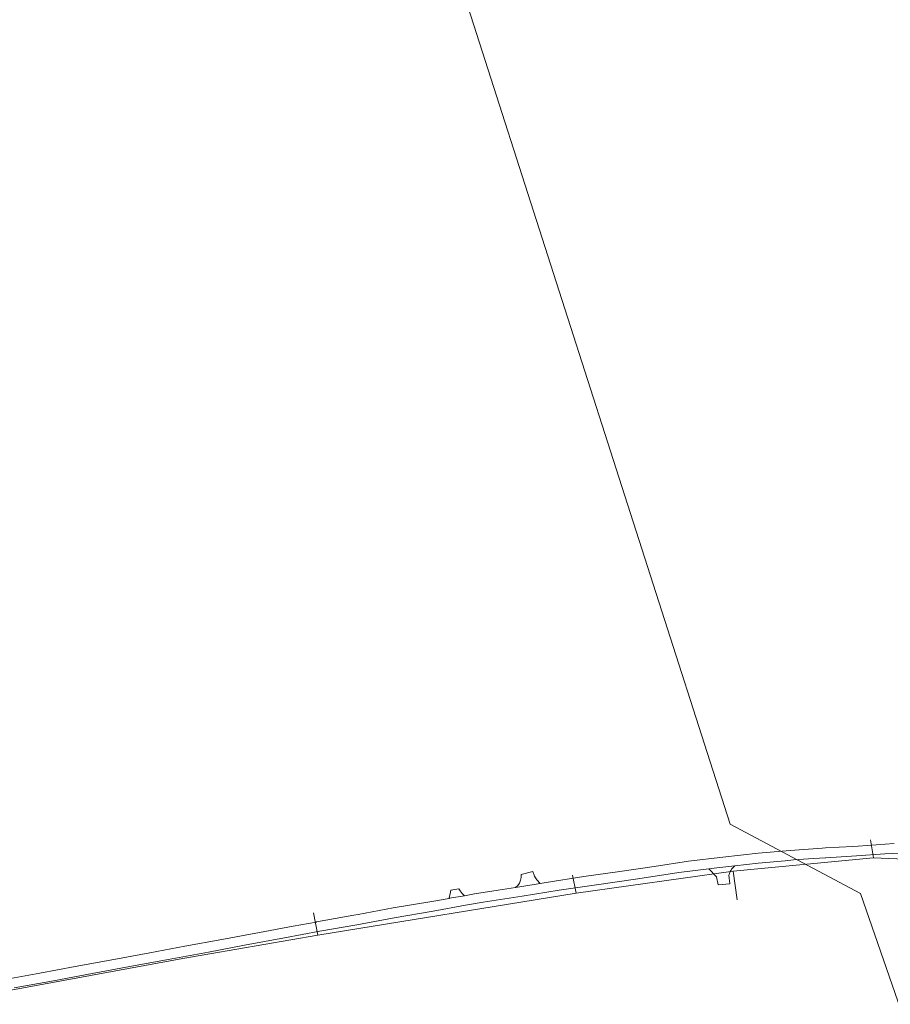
# Model space of a CAD drawing. Extents: x 148869 to 161638, y 453607 to 469810.
# Tile 656 of 656: x 152885 to 153213, y 467904 to 468275. Entities that reach past the tile are written whole.
import ezdxf
from ezdxf.lldxf.tags import DXFTag

# ---------------------------------------------------------------- set-up
doc = ezdxf.new("R2010")
doc.units = 0
for name, color, linetype, lineweight in [('B-OI-RI-DRUKLEIDING-G-niet meenemen', 190, 'RI-PERS', 18), ('B-OI-RI-PERSLEIDING-G-niet meenemen', 190, 'RI-PERS', 18), ('B-RO-VH-VERHARDING_STRAATBAKSTEEN-GV', 251, 'CONTINUOUS', 18)]:
    doc.layers.add(name, color=color, linetype=linetype, lineweight=lineweight)
tags = doc.linetypes.add('RI-PERS', pattern='A,7,-2,["P",Standard,S=1.8,R=0,X=-0.5,Y=-0.9],-2,7,-2,[102,NLCS.SHX,S=1,R=180,X=0,Y=0],-2', length=22).pattern_tags.tags
tags[6] = DXFTag(74, 10)

msp = doc.modelspace()

# ---------------------------------------------------------------- linework, layer by layer
at = {"layer": 'B-OI-RI-DRUKLEIDING-G-niet meenemen'}
for p, q in [((153206.59, 467959.06), (153205.42, 467965.91)), ((153153.6, 467954.01), (153206.59, 467959.06)), ((153206.59, 467959.06), (153280.8, 467956.03)), ((153094.4, 467945.7), (153093.01, 467952.5)), ((153094.4, 467945.7), (153153.6, 467954.01)), ((153153.6, 467954.01), (153155.2, 467943.3)), ((152997.01, 467929.9), (153094.4, 467945.7)), ((152997.01, 467929.9), (152995.4, 467938.3)), ((152946.1, 467921.1), (152997.01, 467929.9)), ((152761.97, 467887.28), (152946.1, 467921.1))]:
    msp.add_line(p, q, dxfattribs=at)
at = {"layer": 'B-OI-RI-PERSLEIDING-G-niet meenemen'}
for p, q in [((152885.8, 468802.9), (153152.5, 467971.8)), ((153152.5, 467971.8), (153201.7, 467945.6)), ((153201.7, 467945.6), (153458.48, 467205.39))]:
    msp.add_line(p, q, dxfattribs=at)
at = {"layer": 'B-RO-VH-VERHARDING_STRAATBAKSTEEN-GV', "flags": 128}
for points in [[(153214.45, 467964.53), (153200.77, 467963.46), (153198.83, 467963.36), (153188.43, 467962.81), (153187.28, 467962.75), (153175.18, 467961.85), (153163.05, 467960.79), (153149.72, 467959.35), (153136.8, 467957.8), (153123.81, 467955.85), (153110.88, 467953.94), (153097.29, 467952.03), (153083.17, 467949.83), (153080.86, 467949.46), (153073.96, 467948.33), (153071.56, 467947.95), (153065.06, 467946.91), (153056.12, 467945.45), (153052.31, 467944.79), (153046.68, 467943.81), (153046.47, 467943.77), (153040.04, 467942.66), (153025.42, 467940.27), (153012.14, 467937.7), (153010.55, 467937.41), (152996.53, 467934.89), (152996.32, 467934.85), (152987.64, 467933.27), (152974.97, 467930.96), (152960.82, 467928.29), (152946.86, 467925.77), (152933.62, 467923.29), (152920.04, 467920.72), (152905.43, 467918.1), (152892.15, 467915.57), (152881.04, 467913.59)], [(152882.46, 467910.04), (152897.21, 467912.72), (152911.9, 467915.44), (152926.08, 467918.1), (152940.46, 467920.76), (152955.75, 467923.55), (152969.29, 467926.09), (152984.37, 467928.89), (152997.68, 467931.38), (153011.74, 467933.8), (153025.83, 467936.45), (153040.52, 467938.99), (153052.65, 467941.18), (153059.34, 467942.31), (153074.03, 467944.63), (153088.02, 467946.85), (153102.12, 467948.95), (153117.64, 467951.19), (153133.2, 467953.49), (153144.47, 467954.92), (153147.52, 467955.3), (153154.34, 467956.06), (153163.15, 467957.04), (153173.22, 467957.98), (153176.44, 467958.28), (153183.96, 467958.79), (153188.54, 467959.1), (153188.61, 467959.1), (153200.2, 467959.8), (153210.85, 467960.62), (153221.77, 467961.08)]]:
    msp.add_lwpolyline(points, dxfattribs=at)
for points in [[(153154.34, 467956.06), (153147.52, 467955.3), (153144.47, 467954.92), (153147.34, 467951.86), (153148.05, 467948.84), (153152.34, 467949.28), (153152.05, 467952.51), (153152.13, 467952.85), (153152.24, 467953.2), (153152.37, 467953.54), (153152.52, 467953.87), (153152.68, 467954.19), (153152.87, 467954.49), (153153.08, 467954.79), (153153.3, 467955.08), (153153.54, 467955.34), (153153.79, 467955.6), (153154.06, 467955.84)], [(153079.15, 467951.52), (153078.7, 467952.23), (153078.05, 467953.88), (153073.67, 467952.81), (153073.69, 467951.7), (153073.48, 467950.61), (153073.04, 467949.59), (153072.39, 467948.69), (153071.56, 467947.95), (153073.96, 467948.33), (153080.86, 467949.46), (153079.65, 467950.74)], [(153046.47, 467943.77), (153046.68, 467943.81), (153052.31, 467944.79), (153051.47, 467945.67), (153050.72, 467946.64), (153050.22, 467947.43), (153047.17, 467946.87), (153046.93, 467945.49), (153046.58, 467944.14)]]:
    msp.add_lwpolyline(points, close=True, dxfattribs=at)

doc.saveas('drawing.dxf')
